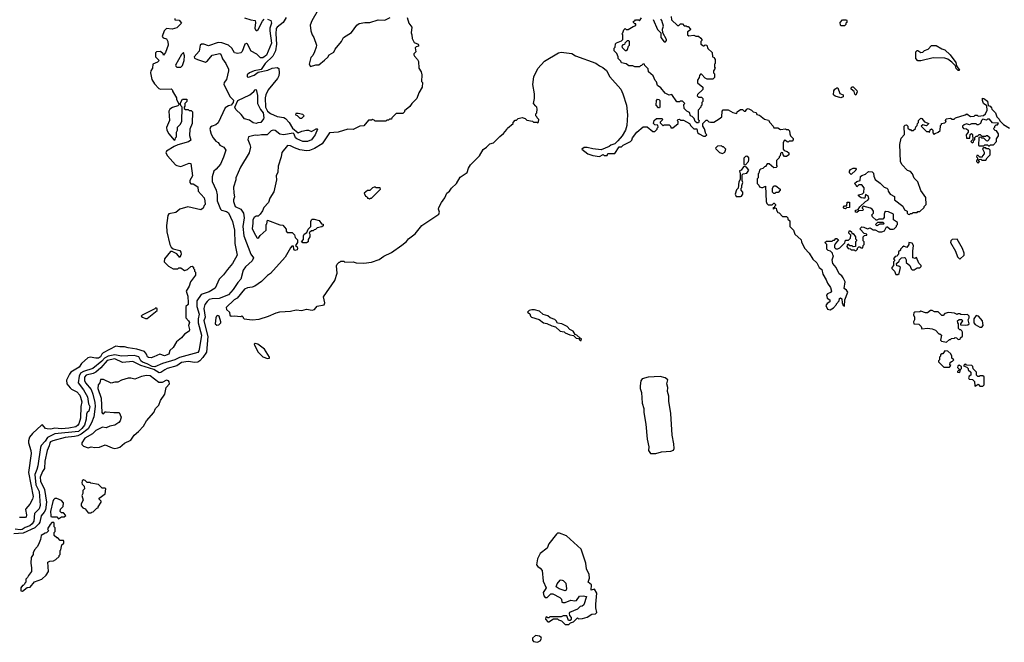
# Model space of a CAD drawing. Extents: x 1861455 to 2058065, y 200073 to 437907.
# Tile 258 of 574: x 1890367 to 1900690, y 341014 to 347543. Entities that reach past the tile are written whole.
import ezdxf

# ---------------------------------------------------------------- set-up
doc = ezdxf.new("R2010")
doc.units = 0

msp = doc.modelspace()

# ---------------------------------------------------------------- linework, layer by layer
at = {"layer": '0CON05XD'}
for points in [[(1893497, 347645), (1893429, 347531), (1893412, 347485), (1893420, 347425), (1893433, 347385), (1893452, 347355), (1893478, 347275), (1893477, 347255), (1893457, 347205), (1893441, 347169), (1893420, 347145), (1893403, 347075), (1893415, 347052), (1893472, 347068), (1893505, 347070), (1893563, 347117), (1893599, 347151), (1893612, 347175), (1893659, 347201), (1893676, 347234), (1893742, 347315), (1893763, 347355), (1893845, 347408), (1893903, 347487), (1893925, 347504), (1893986, 347514), (1894038, 347512), (1894125, 347540), (1894195, 347538), (1894250, 347565)], [(1897198, 347578), (1897202, 347542), (1897262, 347482), (1897278, 347482), (1897295, 347500), (1897315, 347500), (1897335, 347480), (1897355, 347480), (1897365, 347470), (1897375, 347470), (1897400, 347445), (1897398, 347432), (1897370, 347415), (1897370, 347385), (1897382, 347372), (1897435, 347380), (1897455, 347370), (1897485, 347370), (1897508, 347348), (1897520, 347335), (1897520, 347325), (1897510, 347315), (1897510, 347285), (1897535, 347270), (1897545, 347270), (1897555, 347280), (1897570, 347275), (1897582, 347242), (1897628, 347198), (1897630, 347155), (1897648, 347148), (1897650, 347135), (1897660, 347125), (1897660, 347085), (1897650, 347075), (1897650, 347045), (1897660, 347035), (1897640, 347005), (1897640, 346985), (1897650, 346975), (1897650, 346935), (1897635, 346920), (1897575, 346920), (1897555, 346930), (1897515, 346970), (1897505, 346970), (1897493, 346957), (1897492, 346935), (1897473, 346907), (1897475, 346880), (1897530, 346835), (1897528, 346812), (1897475, 346760), (1897470, 346745), (1897485, 346730), (1897515, 346730), (1897530, 346715), (1897530, 346685), (1897520, 346675), (1897520, 346645), (1897510, 346635), (1897510, 346625), (1897480, 346595), (1897480, 346495), (1897490, 346485), (1897485, 346460)], [(1893162, 347565), (1893130, 347515), (1893065, 347466), (1893055, 347452), (1893052, 347395), (1893061, 347285), (1893049, 347215), (1893020, 347160), (1892941, 347085), (1892898, 347022), (1892825, 347006), (1892778, 346985), (1892752, 346965), (1892752, 346945), (1892765, 346940), (1892825, 346961), (1892869, 346991), (1892968, 347012), (1893015, 347034), (1893065, 347043), (1893085, 347030), (1893088, 346985), (1893084, 346955), (1893070, 346925), (1892972, 346808), (1892948, 346755), (1892941, 346725), (1892946, 346625), (1892965, 346584), (1892995, 346559), (1893066, 346526), (1893135, 346516), (1893155, 346506), (1893192, 346465), (1893227, 346407), (1893285, 346358), (1893325, 346374), (1893375, 346385), (1893394, 346384), (1893425, 346371), (1893475, 346397), (1893485, 346400), (1893488, 346395), (1893466, 346335), (1893445, 346306), (1893425, 346284), (1893385, 346264), (1893335, 346265), (1893272, 346292), (1893258, 346305), (1893244, 346344), (1893233, 346353), (1893133, 346337), (1893095, 346342), (1893045, 346381), (1893025, 346386), (1893005, 346376), (1892963, 346337), (1892903, 346337), (1892865, 346327), (1892835, 346332), (1892767, 346313), (1892760, 346285), (1892781, 346235), (1892787, 346205), (1892774, 346145), (1892683, 345995), (1892633, 345885), (1892633, 345865), (1892610, 345785), (1892611, 345725), (1892620, 345685), (1892609, 345655), (1892609, 345635), (1892626, 345585), (1892685, 345556), (1892714, 345515), (1892719, 345465), (1892705, 345375), (1892718, 345275), (1892792, 345085), (1892819, 345045), (1892806, 345015), (1892735, 344950), (1892709, 344915), (1892687, 344823), (1892654, 344786), (1892607, 344715), (1892555, 344656), (1892460, 344620), (1892385, 344616), (1892355, 344607), (1892332, 344588), (1892308, 344555), (1892296, 344515), (1892311, 344425), (1892297, 344385), (1892338, 344222), (1892324, 344055), (1892288, 344002), (1892255, 343964), (1892235, 343952), (1892205, 343947), (1892135, 343959), (1892065, 343948), (1892015, 343912), (1891915, 343885), (1891888, 343872), (1891847, 343843), (1891829, 343841), (1891773, 343873), (1891637, 343915), (1891555, 343957), (1891445, 343949), (1891365, 343985), (1891285, 343969), (1891219, 343891), (1891165, 343845), (1891138, 343832), (1891065, 343814), (1891048, 343795), (1891045, 343759), (1891058, 343735), (1891116, 343665), (1891135, 343615), (1891155, 343530), (1891157, 343485), (1891143, 343377), (1891121, 343315), (1891085, 343252), (1891012, 343195), (1890975, 343178), (1890942, 343172), (1890845, 343163), (1890715, 343127), (1890689, 343115), (1890682, 343105), (1890677, 343073), (1890655, 343025), (1890631, 342915), (1890628, 342835), (1890606, 342805), (1890581, 342745), (1890584, 342704), (1890627, 342615), (1890647, 342485), (1890638, 342402), (1890625, 342377), (1890591, 342339), (1890579, 342275), (1890568, 342255), (1890525, 342216), (1890405, 342158), (1890305, 342152)], [(1891992, 347555), (1891992, 347542), (1892038, 347538), (1892062, 347505), (1892015, 347457), (1891965, 347442), (1891905, 347450), (1891883, 347427), (1891860, 347365), (1891873, 347353), (1891905, 347342), (1891921, 347315), (1891924, 347275), (1891895, 347200), (1891875, 347170), (1891870, 347185), (1891845, 347210), (1891803, 347207), (1891790, 347195), (1891792, 347155), (1891828, 347115), (1891811, 347099), (1891763, 347077), (1891760, 347035), (1891742, 347005), (1891739, 346985), (1891754, 346914), (1891782, 346872), (1891825, 346823), (1891845, 346816), (1891955, 346818), (1891970, 346805), (1891970, 346795), (1892010, 346725), (1892010, 346705), (1892040, 346655), (1892025, 346640), (1891968, 346622), (1891940, 346605), (1891932, 346585), (1891937, 346485), (1891906, 346414), (1891911, 346385), (1891931, 346345), (1891985, 346280), (1891998, 346282), (1892000, 346305), (1892010, 346315), (1892010, 346365), (1892020, 346385), (1892020, 346415), (1892050, 346445), (1892068, 346475), (1892070, 346625), (1892060, 346635), (1892050, 346665), (1892075, 346710), (1892118, 346708), (1892120, 346685), (1892112, 346678), (1892100, 346665), (1892100, 346635), (1892090, 346625), (1892092, 346612), (1892105, 346600), (1892135, 346600), (1892145, 346590), (1892165, 346590), (1892178, 346575), (1892176, 346455), (1892151, 346395), (1892149, 346329), (1892160, 346280), (1892138, 346262), (1892025, 346232), (1891985, 346213), (1891908, 346165), (1891900, 346145), (1891918, 346115), (1892001, 346021), (1892015, 346013), (1892058, 346002), (1892145, 346040), (1892160, 346035), (1892178, 345905), (1892150, 345855), (1892150, 345835), (1892162, 345822), (1892185, 345820), (1892235, 345790), (1892240, 345745), (1892300, 345675), (1892309, 345645), (1892310, 345605), (1892300, 345595), (1892290, 345565), (1892265, 345550), (1892129, 345581), (1892045, 345557), (1892005, 345521), (1891932, 345508), (1891922, 345488), (1891906, 345384), (1891910, 345320), (1891940, 345185), (1891956, 345156), (1891975, 345140), (1892045, 345121), (1892058, 345105), (1892059, 345085), (1892045, 345050), (1892015, 345088), (1891965, 345112), (1891949, 345111), (1891887, 345035), (1891882, 345005), (1891888, 344995), (1891927, 344957), (1891975, 344932), (1892025, 344930), (1892035, 344940), (1892055, 344940), (1892095, 344912), (1892127, 344923), (1892160, 344955), (1892175, 344960), (1892188, 344948), (1892190, 344935), (1892200, 344925), (1892200, 344905), (1892210, 344895), (1892210, 344865), (1892159, 344795), (1892145, 344748), (1892114, 344695), (1892130, 344645), (1892133, 344575), (1892132, 344555), (1892110, 344535), (1892108, 344415), (1892137, 344385), (1892146, 344366), (1892137, 344335), (1892146, 344295), (1892143, 344275), (1892096, 344244), (1892065, 344208), (1892012, 344165), (1891976, 344104), (1891942, 344075), (1891930, 344035), (1891885, 344019), (1891835, 344036), (1891772, 344008), (1891745, 343997), (1891719, 343999), (1891707, 344007), (1891698, 344035), (1891674, 344064), (1891595, 344089), (1891505, 344101), (1891465, 344114), (1891418, 344112), (1891375, 344118), (1891242, 344048), (1891228, 344035), (1891215, 344008), (1891195, 343995), (1891165, 343992), (1891105, 344004), (1891083, 343997), (1891015, 343936), (1890991, 343899), (1890904, 343845), (1890888, 343825), (1890858, 343762), (1890862, 343725), (1890895, 343684), (1890909, 343669), (1890965, 343639), (1890996, 343605), (1891006, 343585), (1891019, 343535), (1891008, 343485), (1891004, 343365), (1890987, 343305), (1890973, 343287), (1890955, 343275), (1890881, 343259), (1890805, 343252), (1890735, 343259), (1890695, 343250), (1890655, 343251), (1890637, 343257), (1890605, 343293), (1890595, 343290), (1890503, 343205), (1890469, 343165), (1890458, 343125), (1890459, 343105), (1890484, 343025), (1890487, 342995), (1890461, 342795), (1890508, 342542), (1890503, 342515), (1890475, 342461), (1890430, 342415), (1890427, 342405), (1890438, 342352), (1890434, 342326), (1890425, 342321), (1890365, 342322)], [(1892965, 347550), (1893001, 347535), (1893008, 347505), (1892991, 347455), (1892989, 347425), (1893007, 347295), (1892955, 347172), (1892915, 347144), (1892892, 347142), (1892855, 347180), (1892794, 347214), (1892755, 347286), (1892745, 347292), (1892727, 347285), (1892700, 347210), (1892685, 347194), (1892655, 347189), (1892620, 347195), (1892592, 347245), (1892557, 347275), (1892485, 347300), (1892448, 347302), (1892345, 347268), (1892296, 347286), (1892274, 347286), (1892260, 347275), (1892248, 347212), (1892198, 347155), (1892201, 347141), (1892230, 347125), (1892315, 347098), (1892335, 347110), (1892385, 347172), (1892465, 347188), (1892475, 347180), (1892494, 347134), (1892530, 347085), (1892557, 347025), (1892558, 347005), (1892534, 346916), (1892511, 346885), (1892506, 346865), (1892575, 346733), (1892608, 346698), (1892606, 346674), (1892585, 346646), (1892555, 346641), (1892521, 346619), (1892447, 346463), (1892425, 346442), (1892385, 346426), (1892368, 346415), (1892361, 346395), (1892374, 346344), (1892394, 346305), (1892425, 346268), (1892448, 346255), (1892467, 346227), (1892508, 346205), (1892528, 346175), (1892505, 346100), (1892471, 346029), (1892426, 345974), (1892402, 345955), (1892384, 345895), (1892386, 345846), (1892426, 345755), (1892437, 345705), (1892439, 345645), (1892472, 345555), (1892484, 345545), (1892535, 345530), (1892557, 345517), (1892600, 345425), (1892621, 345335), (1892623, 345195), (1892646, 345075), (1892600, 344985), (1892547, 344925), (1892504, 344866), (1892457, 344823)], [(1894430, 347565), (1894448, 347508), (1894478, 347465), (1894472, 347405), (1894480, 347385), (1894482, 347345), (1894504, 347304), (1894546, 347286), (1894550, 347275), (1894550, 347265), (1894523, 347257), (1894513, 347247), (1894520, 347205), (1894500, 347185), (1894500, 347175), (1894505, 347160), (1894538, 347125), (1894548, 347105), (1894552, 347035), (1894577, 346997), (1894582, 346965), (1894580, 346895), (1894590, 346885), (1894588, 346835), (1894553, 346777), (1894532, 346715), (1894477, 346663), (1894456, 346634), (1894402, 346588), (1894400, 346575), (1894385, 346560), (1894315, 346560), (1894270, 346515), (1894265, 346500), (1894245, 346500), (1894235, 346490), (1894215, 346490), (1894205, 346480), (1894095, 346480), (1894085, 346490), (1894072, 346492), (1894065, 346500), (1894055, 346490), (1894025, 346490), (1893975, 346430), (1893935, 346428), (1893865, 346393), (1893806, 346394), (1893705, 346363), (1893615, 346358), (1893538, 346242), (1893459, 346191), (1893405, 346170), (1893375, 346168), (1893305, 346179), (1893248, 346198), (1893205, 346221), (1893175, 346223), (1893115, 346150), (1893110, 346105), (1893077, 346007), (1893073, 345945), (1893056, 345904), (1893060, 345865), (1893031, 345739), (1892989, 345671), (1892974, 345626), (1892928, 345575), (1892912, 345538), (1892890, 345505), (1892867, 345483), (1892848, 345482), (1892825, 345467), (1892811, 345445), (1892813, 345407), (1892803, 345355), (1892825, 345309), (1892855, 345258), (1892865, 345253), (1892875, 345258), (1892890, 345280), (1892950, 345335), (1892950, 345395), (1892957, 345403), (1892965, 345440), (1893093, 345393), (1893127, 345387), (1893160, 345345), (1893160, 345325), (1893172, 345312), (1893225, 345310), (1893247, 345287), (1893255, 345260), (1893280, 345235), (1893280, 345205), (1893260, 345175), (1893275, 345160), (1893280, 345145), (1893275, 345130), (1893253, 345123), (1893240, 345135), (1893238, 345168), (1893222, 345168), (1893205, 345150), (1893149, 345051), (1892998, 344882), (1892965, 344862), (1892901, 344799), (1892832, 344748), (1892805, 344738), (1892755, 344731), (1892725, 344718), (1892647, 344623), (1892615, 344604), (1892533, 344525), (1892534, 344504), (1892568, 344475), (1892570, 344445), (1892583, 344433), (1892615, 344438), (1892685, 344432), (1892695, 344438), (1892710, 344425), (1892710, 344415), (1892720, 344405), (1892805, 344397)], [(1892725, 347564), (1892792, 347542), (1892836, 347535), (1892841, 347515), (1892834, 347454), (1892838, 347438), (1892845, 347431), (1892855, 347430), (1892869, 347441), (1892913, 347527), (1892932, 347548)], [(1897485, 346460), (1897465, 346460), (1897450, 346475), (1897438, 346508), (1897418, 346528), (1897400, 346535), (1897388, 346568), (1897360, 346585), (1897335, 346610), (1897330, 346655), (1897340, 346665), (1897328, 346678), (1897315, 346690), (1897295, 346690), (1897285, 346680), (1897255, 346680), (1897205, 346760), (1897175, 346752), (1897135, 346772), (1897089, 346829), (1897054, 346854), (1897042, 346892), (1897030, 346905), (1897010, 346955), (1896960, 346995), (1896957, 347027), (1896922, 347062), (1896918, 347078), (1896902, 347078), (1896888, 347062), (1896875, 347060), (1896865, 347050), (1896815, 347050), (1896795, 347058), (1896755, 347060), (1896725, 347080), (1896675, 347090), (1896668, 347108), (1896640, 347135), (1896640, 347155), (1896628, 347188), (1896600, 347215), (1896600, 347245), (1896610, 347255), (1896612, 347288), (1896625, 347300), (1896678, 347322), (1896690, 347335), (1896690, 347385), (1896680, 347395), (1896690, 347405), (1896702, 347438), (1896715, 347450), (1896725, 347440), (1896745, 347440), (1896798, 347472), (1896828, 347482), (1896828, 347498), (1896815, 347500), (1896802, 347512), (1896802, 347528), (1896815, 347530), (1896825, 347540), (1896855, 347540), (1896865, 347530), (1896887, 347563)], [(1897008, 347545), (1897055, 347440), (1897090, 347405), (1897090, 347355), (1897125, 347310), (1897138, 347312), (1897150, 347325), (1897150, 347335), (1897110, 347405), (1897108, 347445), (1897118, 347475), (1897100, 347535), (1897088, 347548)], [(1898977, 347477), (1898971, 347485), (1898970, 347515), (1898995, 347540), (1899035, 347540), (1899040, 347535), (1899040, 347515), (1899030, 347505), (1899028, 347492), (1899015, 347480), (1898977, 347477)], [(1896725, 347220), (1896738, 347232), (1896750, 347265), (1896760, 347275), (1896760, 347315), (1896755, 347320), (1896735, 347320), (1896712, 347298), (1896708, 347282), (1896692, 347278), (1896680, 347265), (1896682, 347252), (1896715, 347220), (1896725, 347220)], [(1900215, 347010), (1900205, 347010), (1900185, 347032), (1900178, 347058), (1900139, 347099), (1900098, 347128), (1900065, 347141), (1899945, 347143), (1899815, 347111), (1899785, 347110), (1899763, 347135), (1899763, 347207), (1899775, 347220), (1899785, 347220), (1899815, 347200), (1899835, 347202), (1899855, 347220), (1899890, 347235), (1899928, 347272), (1899975, 347272), (1900036, 347236), (1900065, 347227), (1900123, 347175), (1900182, 347095), (1900188, 347058), (1900220, 347015), (1900215, 347010)], [(1892055, 347044), (1892075, 347062), (1892093, 347115), (1892096, 347165), (1892085, 347200), (1892065, 347177), (1892002, 347065), (1892003, 347055), (1892015, 347046), (1892055, 347044)], [(1892805, 344397), (1892879, 344401), (1892975, 344433), (1893055, 344469), (1893095, 344478), (1893205, 344486), (1893265, 344499), (1893325, 344494), (1893375, 344506), (1893435, 344498), (1893457, 344505), (1893485, 344538), (1893558, 344552), (1893568, 344575), (1893554, 344636), (1893672, 344808), (1893697, 344885), (1893688, 344962), (1893695, 344980), (1893715, 345000), (1893725, 345000), (1893735, 345010), (1893765, 345010), (1893775, 345000), (1893863, 345003), (1893895, 344994), (1893975, 344990), (1894055, 345001), (1894135, 345027), (1894186, 345064), (1894265, 345102), (1894372, 345178), (1894422, 345218), (1894444, 345246), (1894515, 345296), (1894585, 345383), (1894762, 345505), (1894770, 345525), (1894757, 345557), (1894760, 345575), (1894788, 345625), (1894826, 345674), (1894847, 345725), (1894873, 345745), (1894894, 345776), (1894947, 345825), (1894985, 345890), (1895059, 345941), (1895074, 345985), (1895095, 346020), (1895188, 346115), (1895225, 346182), (1895262, 346205), (1895295, 346242), (1895335, 346250), (1895401, 346319), (1895439, 346351), (1895475, 346390), (1895480, 346405), (1895540, 346455), (1895540, 346465), (1895562, 346488), (1895575, 346490), (1895593, 346507), (1895635, 346518), (1895667, 346507), (1895685, 346490), (1895745, 346480), (1895755, 346470), (1895785, 346470), (1895798, 346462), (1895808, 346472), (1895810, 346495), (1895792, 346512), (1895790, 346525), (1895780, 346535), (1895780, 346555), (1895790, 346565), (1895792, 346605), (1895788, 346625), (1895777, 346637), (1895753, 346665), (1895764, 346715), (1895764, 346765), (1895746, 346865), (1895759, 346945), (1895799, 347031), (1895871, 347109), (1896015, 347196), (1896045, 347202), (1896155, 347190), (1896195, 347163), (1896407, 347087), (1896445, 347059), (1896482, 347042), (1896519, 347009), (1896556, 346945), (1896669, 346815), (1896691, 346765), (1896728, 346648), (1896739, 346545), (1896733, 346435), (1896717, 346385), (1896682, 346325), (1896639, 346271), (1896605, 346240), (1896565, 346228), (1896547, 346213), (1896465, 346178), (1896375, 346187), (1896315, 346203), (1896285, 346202), (1896260, 346185), (1896322, 346135), (1896375, 346118), (1896445, 346108), (1896485, 346130), (1896495, 346120), (1896525, 346120), (1896535, 346140), (1896605, 346140), (1896652, 346208), (1896675, 346210), (1896693, 346227), (1896770, 346265), (1896785, 346280), (1896792, 346305), (1896838, 346365), (1896905, 346420), (1896945, 346420), (1897005, 346372), (1897025, 346372), (1897050, 346395), (1897050, 346405), (1897060, 346415), (1897058, 346438), (1897025, 346440), (1897012, 346455), (1897018, 346485), (1897045, 346508), (1897098, 346508), (1897110, 346495), (1897082, 346468), (1897082, 346462), (1897115, 346430), (1897125, 346440), (1897175, 346440), (1897190, 346425), (1897195, 346410), (1897215, 346410), (1897270, 346455), (1897270, 346475), (1897260, 346485), (1897272, 346498), (1897285, 346500), (1897295, 346490), (1897325, 346490), (1897390, 346455), (1897405, 346430), (1897435, 346400), (1897468, 346398), (1897475, 346360), (1897490, 346345), (1897535, 346320), (1897555, 346320), (1897570, 346335), (1897560, 346345), (1897547, 346397), (1897530, 346425), (1897530, 346455), (1897542, 346468), (1897565, 346490), (1897575, 346490), (1897593, 346473), (1897608, 346468), (1897645, 346470), (1897700, 346505), (1897728, 346525), (1897732, 346585), (1897743, 346597), (1897795, 346596), (1897845, 346568), (1897885, 346560), (1897890, 346575), (1897925, 346600), (1897945, 346600), (1897963, 346583), (1897975, 346582), (1897990, 346605), (1898005, 346610), (1898040, 346595), (1898058, 346578), (1898088, 346568), (1898095, 346550), (1898125, 346542), (1898175, 346500), (1898218, 346488), (1898230, 346465), (1898268, 346428), (1898275, 346410), (1898315, 346410), (1898345, 346390), (1898395, 346398), (1898405, 346390), (1898425, 346390), (1898438, 346378), (1898440, 346345), (1898450, 346325), (1898478, 346298), (1898478, 346282), (1898465, 346270), (1898435, 346270), (1898425, 346260), (1898412, 346262), (1898397, 346277), (1898385, 346278), (1898370, 346255), (1898370, 346185), (1898382, 346172), (1898415, 346160), (1898430, 346145), (1898430, 346125), (1898405, 346110), (1898385, 346110), (1898370, 346125), (1898368, 346148), (1898355, 346150), (1898342, 346138), (1898340, 346115), (1898330, 346105), (1898330, 346095), (1898300, 346065), (1898300, 346015), (1898310, 346005), (1898298, 345992), (1898275, 345990), (1898225, 346030), (1898205, 346030), (1898188, 346002), (1898175, 346000), (1898157, 345983), (1898134, 345976), (1898122, 345965), (1898117, 345933), (1898110, 345925), (1898110, 345885), (1898100, 345875), (1898100, 345825), (1898118, 345808), (1898125, 345790), (1898143, 345783), (1898157, 345783), (1898188, 345798), (1898192, 345635), (1898200, 345615), (1898215, 345600), (1898255, 345600), (1898272, 345618), (1898278, 345618), (1898290, 345605), (1898290, 345595), (1898280, 345585), (1898280, 345570), (1898265, 345570), (1898262, 345562), (1898275, 345560), (1898280, 345570), (1898298, 345568), (1898300, 345545), (1898315, 345520), (1898328, 345518), (1898365, 345480), (1898405, 345480), (1898420, 345465), (1898422, 345452), (1898440, 345435), (1898440, 345375), (1898480, 345335), (1898494, 345294), (1898560, 345235), (1898562, 345215), (1898596, 345146), (1898644, 345094), (1898683, 345033), (1898724, 344994), (1898748, 344945), (1898778, 344925), (1898787, 344875), (1898823, 344815), (1898835, 344780), (1898868, 344735), (1898878, 344695), (1898867, 344683), (1898835, 344668), (1898827, 344653), (1898834, 344624), (1898860, 344605), (1898860, 344585), (1898832, 344568), (1898819, 344545), (1898835, 344508), (1898865, 344500), (1898899, 344521), (1898930, 344555), (1898930, 344565), (1898960, 344595), (1898962, 344618), (1898973, 344627), (1898988, 344615), (1898990, 344575), (1899000, 344545), (1899015, 344540), (1899018, 344605), (1899048, 344685), (1899036, 344706), (1899010, 344725), (1899020, 344795), (1899002, 344835), (1898988, 344858), (1898959, 344879), (1898926, 344946), (1898893, 344985), (1898887, 345023), (1898900, 345065), (1898893, 345073), (1898890, 345095), (1898867, 345117), (1898843, 345123), (1898830, 345135), (1898830, 345185), (1898810, 345205), (1898825, 345220), (1898885, 345220), (1898895, 345230), (1898908, 345232), (1898922, 345248), (1898935, 345250), (1898950, 345235), (1898918, 345192), (1898910, 345175), (1898910, 345155), (1898925, 345140), (1898945, 345140), (1898965, 345150), (1899018, 345202), (1899025, 345230), (1899055, 345230), (1899078, 345252), (1899080, 345285), (1899060, 345305), (1899062, 345328), (1899075, 345330), (1899088, 345318), (1899092, 345302), (1899105, 345300), (1899130, 345265), (1899130, 345245), (1899140, 345235), (1899140, 345225), (1899130, 345215), (1899130, 345165), (1899105, 345160), (1899095, 345170), (1899072, 345172), (1899055, 345190), (1899042, 345178), (1899040, 345165), (1899053, 345143), (1899075, 345140), (1899085, 345130), (1899115, 345130), (1899125, 345120), (1899138, 345122), (1899150, 345135), (1899152, 345148), (1899165, 345160), (1899175, 345160), (1899185, 345150), (1899208, 345152), (1899210, 345175), (1899220, 345185), (1899220, 345215), (1899210, 345225), (1899210, 345265), (1899225, 345280), (1899248, 345282), (1899250, 345295), (1899222, 345302), (1899180, 345345), (1899182, 345358), (1899195, 345370), (1899217, 345367), (1899255, 345350), (1899285, 345360), (1899315, 345340), (1899335, 345340), (1899375, 345318), (1899405, 345317), (1899435, 345328), (1899455, 345370), (1899465, 345370), (1899495, 345348), (1899525, 345348), (1899535, 345350), (1899560, 345375), (1899560, 345385), (1899570, 345395), (1899570, 345415), (1899530, 345445), (1899530, 345505), (1899475, 345528), (1899448, 345532), (1899435, 345520), (1899430, 345505), (1899432, 345468), (1899415, 345450), (1899375, 345450), (1899355, 345440), (1899345, 345440), (1899308, 345475), (1899302, 345495), (1899320, 345515), (1899320, 345535), (1899306, 345556), (1899287, 345567), (1899212, 345588), (1899200, 345575), (1899200, 345565), (1899210, 345555), (1899208, 345542), (1899165, 345540), (1899145, 345520), (1899130, 345525), (1899130, 345545), (1899158, 345552), (1899175, 345580), (1899234, 345636), (1899259, 345651), (1899268, 345665), (1899265, 345690), (1899235, 345710), (1899227, 345673), (1899215, 345670), (1899190, 345675), (1899160, 345695), (1899162, 345708), (1899202, 345718), (1899218, 345732), (1899219, 345779), (1899195, 345810), (1899165, 345810), (1899145, 345790), (1899138, 345808), (1899120, 345825), (1899143, 345847), (1899180, 345855), (1899183, 345897), (1899195, 345910), (1899235, 345922), (1899265, 345950), (1899305, 345948), (1899318, 345935), (1899321, 345901), (1899337, 345867), (1899389, 345829), (1899413, 345803)], [(1892845, 346455), (1892815, 346462), (1892775, 346491), (1892724, 346504), (1892690, 346550), (1892632, 346602), (1892624, 346624), (1892654, 346696), (1892780, 346755), (1892821, 346789), (1892835, 346808), (1892845, 346810), (1892859, 346749), (1892861, 346665), (1892892, 346602), (1892919, 346565), (1892926, 346515), (1892925, 346503), (1892897, 346465), (1892865, 346463), (1892845, 346455)], [(1898975, 346722), (1898915, 346740), (1898900, 346755), (1898903, 346797), (1898914, 346816), (1898935, 346830), (1898945, 346830), (1898965, 346768), (1899000, 346755), (1899000, 346735), (1898975, 346722)], [(1899135, 346750), (1899123, 346763), (1899115, 346790), (1899083, 346813), (1899083, 346827), (1899095, 346840), (1899105, 346840), (1899145, 346800), (1899148, 346785), (1899135, 346750)], [(1897075, 346620), (1897065, 346620), (1897040, 346645), (1897042, 346695), (1897055, 346708), (1897067, 346707), (1897080, 346695), (1897080, 346625), (1897075, 346620)], [(1899413, 345803), (1899430, 345785), (1899457, 345777), (1899470, 345765), (1899472, 345745), (1899495, 345712), (1899538, 345688), (1899540, 345655), (1899626, 345586), (1899645, 345550), (1899670, 345535), (1899670, 345515), (1899682, 345502), (1899695, 345500), (1899705, 345510), (1899725, 345510), (1899735, 345520), (1899775, 345520), (1899785, 345530), (1899805, 345530), (1899850, 345575), (1899850, 345585), (1899870, 345605), (1899867, 345677), (1899815, 345750), (1899782, 345842), (1899745, 345880), (1899728, 345928), (1899705, 345950), (1899675, 345960), (1899614, 346024), (1899600, 346055), (1899593, 346233), (1899608, 346302), (1899642, 346338), (1899640, 346425), (1899652, 346438), (1899665, 346440), (1899678, 346428), (1899680, 346405), (1899695, 346390), (1899705, 346390), (1899715, 346380), (1899735, 346380), (1899758, 346402), (1899762, 346418), (1899778, 346432), (1899780, 346455), (1899790, 346465), (1899790, 346485), (1899815, 346510), (1899825, 346508), (1899852, 346472), (1899900, 346455), (1899875, 346430), (1899835, 346440), (1899820, 346425), (1899875, 346370), (1899895, 346370), (1899905, 346360), (1899912, 346388), (1899928, 346398), (1899940, 346385), (1899940, 346355), (1899955, 346340), (1899965, 346350), (1899998, 346362), (1900018, 346382), (1900020, 346435), (1900030, 346445), (1900030, 346455), (1900068, 346462), (1900080, 346475), (1900072, 346485), (1900082, 346505), (1900125, 346510), (1900145, 346500), (1900165, 346500), (1900180, 346515), (1900278, 346545), (1900296, 346556), (1900335, 346528), (1900375, 346530), (1900385, 346540), (1900405, 346540), (1900415, 346530), (1900472, 346538), (1900493, 346557), (1900512, 346595), (1900508, 346638), (1900472, 346665), (1900460, 346695), (1900460, 346720), (1900475, 346718), (1900515, 346690), (1900522, 346642), (1900540, 346635), (1900555, 346620), (1900560, 346605), (1900596, 346566), (1900610, 346525), (1900635, 346500), (1900642, 346482), (1900680, 346445), (1900746, 346406)], [(1893325, 346510), (1893350, 346535), (1893335, 346550), (1893285, 346560), (1893262, 346558), (1893260, 346545), (1893278, 346538), (1893305, 346510), (1893325, 346510)], [(1900535, 346220), (1900545, 346230), (1900578, 346232), (1900608, 346265), (1900608, 346295), (1900630, 346325), (1900630, 346345), (1900608, 346378), (1900595, 346380), (1900582, 346392), (1900580, 346405), (1900590, 346415), (1900592, 346428), (1900605, 346440), (1900618, 346442), (1900628, 346458), (1900565, 346460), (1900535, 346500), (1900515, 346500), (1900505, 346490), (1900465, 346500), (1900450, 346485), (1900440, 346455), (1900415, 346440), (1900405, 346440), (1900395, 346450), (1900345, 346450), (1900325, 346442), (1900295, 346450), (1900268, 346442), (1900252, 346428), (1900250, 346415), (1900262, 346402), (1900295, 346400), (1900310, 346385), (1900310, 346365), (1900290, 346335), (1900292, 346302), (1900328, 346302), (1900332, 346338), (1900345, 346350), (1900358, 346338), (1900360, 346285), (1900340, 346265), (1900352, 346252), (1900368, 346262), (1900370, 346275), (1900380, 346285), (1900382, 346308), (1900395, 346320), (1900408, 346322), (1900425, 346340), (1900438, 346338), (1900455, 346320), (1900495, 346320), (1900505, 346330), (1900515, 346330), (1900540, 346305), (1900530, 346295), (1900528, 346282), (1900515, 346270), (1900502, 346272), (1900475, 346300), (1900455, 346300), (1900445, 346310), (1900422, 346308), (1900420, 346225), (1900425, 346220), (1900475, 346220), (1900485, 346230), (1900515, 346230), (1900525, 346220), (1900535, 346220)], [(1897735, 346140), (1897760, 346155), (1897770, 346185), (1897745, 346210), (1897735, 346210), (1897725, 346220), (1897682, 346218), (1897663, 346197), (1897665, 346190), (1897705, 346150), (1897735, 346140)], [(1900415, 346040), (1900430, 346055), (1900420, 346065), (1900422, 346078), (1900445, 346080), (1900455, 346070), (1900495, 346070), (1900510, 346095), (1900540, 346125), (1900540, 346175), (1900528, 346188), (1900505, 346190), (1900495, 346200), (1900475, 346200), (1900462, 346188), (1900480, 346155), (1900480, 346135), (1900460, 346115), (1900458, 346102), (1900435, 346100), (1900415, 346120), (1900402, 346118), (1900400, 346105), (1900410, 346095), (1900410, 346075), (1900400, 346065), (1900400, 346055), (1900415, 346040)], [(1897975, 346020), (1898008, 346055), (1898012, 346075), (1898010, 346095), (1897992, 346112), (1897975, 346110), (1897958, 346092), (1897960, 346025), (1897975, 346020)], [(1897925, 345688), (1897935, 345692), (1897948, 345715), (1897948, 345735), (1897930, 345755), (1897930, 345775), (1897937, 345783), (1897937, 345805), (1897948, 345835), (1897940, 345855), (1897940, 345915), (1897953, 345927), (1897990, 345935), (1898012, 345965), (1897986, 345996), (1897965, 346002), (1897955, 346000), (1897930, 345965), (1897913, 345957), (1897922, 345925), (1897922, 345868), (1897908, 345842), (1897900, 345775), (1897883, 345757), (1897870, 345715), (1897878, 345688), (1897925, 345688)], [(1899085, 345920), (1899068, 345938), (1899068, 345955), (1899077, 345973), (1899105, 345986), (1899130, 345985), (1899138, 345975), (1899132, 345965), (1899085, 345920)], [(1894035, 345660), (1894045, 345670), (1894055, 345670), (1894150, 345765), (1894145, 345780), (1894105, 345780), (1894097, 345787), (1894083, 345787), (1894065, 345780), (1894038, 345752), (1894015, 345750), (1893980, 345725), (1893992, 345692), (1894008, 345688), (1894012, 345672), (1894025, 345670), (1894035, 345660)], [(1898285, 345720), (1898275, 345720), (1898260, 345735), (1898260, 345775), (1898275, 345800), (1898295, 345800), (1898340, 345765), (1898340, 345755), (1898318, 345732), (1898295, 345730), (1898285, 345720)], [(1899025, 345560), (1899012, 345562), (1899000, 345575), (1899015, 345590), (1899038, 345592), (1899042, 345628), (1899068, 345628), (1899068, 345572), (1899035, 345570), (1899025, 345560)], [(1893375, 345202), (1893335, 345202), (1893320, 345215), (1893342, 345238), (1893342, 345275), (1893350, 345295), (1893378, 345312), (1893390, 345345), (1893420, 345375), (1893418, 345425), (1893428, 345445), (1893435, 345452), (1893455, 345452), (1893507, 345437), (1893532, 345402), (1893548, 345398), (1893548, 345382), (1893535, 345370), (1893485, 345360), (1893468, 345342), (1893455, 345340), (1893445, 345330), (1893425, 345330), (1893402, 345308), (1893410, 345295), (1893408, 345265), (1893393, 345237), (1893390, 345215), (1893375, 345202)], [(1899355, 345380), (1899340, 345395), (1899365, 345420), (1899415, 345420), (1899430, 345405), (1899425, 345400), (1899385, 345400), (1899355, 345380)], [(1899575, 344870), (1899587, 344883), (1899600, 344945), (1899585, 344960), (1899562, 344962), (1899560, 344985), (1899588, 345012), (1899590, 345025), (1899613, 345047), (1899645, 345050), (1899650, 345045), (1899660, 345025), (1899660, 344995), (1899700, 344965), (1899712, 344932), (1899725, 344920), (1899745, 344920), (1899775, 344940), (1899805, 344940), (1899820, 344955), (1899820, 344965), (1899795, 344990), (1899768, 345048), (1899755, 345040), (1899730, 345045), (1899730, 345115), (1899738, 345175), (1899725, 345198), (1899690, 345205), (1899688, 345185), (1899667, 345153), (1899635, 345168), (1899621, 345159), (1899600, 345135), (1899600, 345125), (1899582, 345108), (1899580, 345085), (1899570, 345075), (1899568, 345062), (1899545, 345060), (1899530, 345035), (1899540, 345025), (1899540, 345015), (1899530, 345005), (1899530, 344965), (1899510, 344945), (1899510, 344935), (1899540, 344905), (1899552, 344872), (1899575, 344870)], [(1900225, 345030), (1900270, 345075), (1900270, 345095), (1900252, 345145), (1900195, 345240), (1900143, 345237), (1900128, 345225), (1900127, 345205), (1900177, 345115), (1900200, 345055), (1900225, 345030)], [(1892457, 344823), (1892415, 344729), (1892355, 344690), (1892270, 344660), (1892226, 344594), (1892225, 344535), (1892250, 344455), (1892237, 344405), (1892239, 344365), (1892273, 344233), (1892254, 344105), (1892245, 344069), (1892235, 344053), (1892041, 343999), (1891995, 343976), (1891865, 343939), (1891785, 343904), (1891755, 343905), (1891705, 343934), (1891655, 343950), (1891638, 343965), (1891617, 344007), (1891567, 344023), (1891435, 344016), (1891365, 344030), (1891295, 344013), (1891256, 343994), (1891227, 343963), (1891135, 343886), (1891036, 343854), (1891005, 343835), (1890990, 343805), (1890981, 343735), (1891035, 343663), (1891078, 343588), (1891090, 343515), (1891101, 343485), (1891093, 343437), (1891075, 343424), (1891066, 343405), (1891065, 343355), (1891045, 343291), (1891017, 343255), (1890983, 343225), (1890735, 343201), (1890660, 343160), (1890636, 343124), (1890594, 343076), (1890584, 343056), (1890557, 342865), (1890548, 342825), (1890526, 342775), (1890536, 342665), (1890570, 342595), (1890582, 342448), (1890571, 342415), (1890522, 342365), (1890517, 342285), (1890499, 342255), (1890475, 342234), (1890425, 342217), (1890394, 342196), (1890372, 342192), (1890321, 342201)], [(1891685, 344410), (1891705, 344411), (1891808, 344492), (1891810, 344515), (1891795, 344520), (1891785, 344510), (1891650, 344445), (1891642, 344435), (1891655, 344423), (1891685, 344410)], [(1896255, 344180), (1896256, 344196), (1896242, 344202), (1896210, 344235), (1896192, 344242), (1896170, 344275), (1896134, 344294), (1896106, 344326), (1896052, 344352), (1896005, 344360), (1895992, 344385), (1895978, 344398), (1895930, 344415), (1895905, 344438), (1895855, 344450), (1895816, 344486), (1895765, 344501), (1895735, 344500), (1895710, 344495), (1895690, 344475), (1895715, 344460), (1895722, 344435), (1895734, 344424), (1895815, 344400), (1895860, 344365), (1895895, 344358), (1895945, 344333), (1895985, 344322), (1896035, 344278), (1896075, 344268), (1896085, 344258), (1896135, 344238), (1896172, 344232), (1896200, 344205), (1896225, 344200), (1896245, 344180), (1896255, 344180)], [(1900085, 344160), (1900115, 344190), (1900125, 344190), (1900135, 344200), (1900167, 344203), (1900175, 344210), (1900188, 344208), (1900205, 344190), (1900228, 344192), (1900232, 344208), (1900250, 344225), (1900250, 344265), (1900245, 344280), (1900235, 344290), (1900222, 344292), (1900210, 344305), (1900210, 344355), (1900203, 344363), (1900200, 344385), (1900215, 344400), (1900245, 344400), (1900250, 344385), (1900230, 344355), (1900232, 344342), (1900285, 344338), (1900307, 344343), (1900320, 344355), (1900310, 344395), (1900320, 344415), (1900320, 344435), (1900305, 344450), (1900268, 344448), (1900233, 344453), (1900225, 344460), (1900205, 344460), (1900195, 344450), (1900167, 344467), (1900105, 344473), (1900068, 344462), (1900048, 344442), (1900035, 344440), (1899995, 344480), (1899958, 344478), (1899935, 344492), (1899915, 344492), (1899885, 344470), (1899865, 344470), (1899815, 344487), (1899805, 344480), (1899753, 344477), (1899742, 344468), (1899738, 344448), (1899750, 344425), (1899750, 344395), (1899738, 344375), (1899742, 344352), (1899795, 344350), (1899820, 344325), (1899825, 344300), (1899883, 344307), (1899932, 344302), (1899967, 344287), (1900005, 344250), (1900015, 344250), (1900030, 344235), (1900022, 344182), (1900033, 344173), (1900085, 344160)], [(1892435, 344340), (1892455, 344343), (1892476, 344364), (1892477, 344375), (1892460, 344435), (1892445, 344440), (1892432, 344435), (1892423, 344415), (1892417, 344355), (1892435, 344340)], [(1900455, 344320), (1900468, 344335), (1900460, 344385), (1900420, 344435), (1900395, 344440), (1900370, 344405), (1900370, 344365), (1900385, 344348), (1900435, 344320), (1900455, 344320)], [(1892965, 343991), (1892985, 343992), (1892987, 344005), (1892935, 344087), (1892865, 344139), (1892835, 344147), (1892825, 344140), (1892865, 344061), (1892915, 344006), (1892965, 343991)], [(1900115, 343900), (1900130, 343915), (1900120, 343925), (1900122, 343948), (1900135, 343960), (1900148, 343962), (1900160, 343975), (1900140, 343995), (1900140, 344015), (1900129, 344039), (1900097, 344067), (1900068, 344072), (1900045, 344040), (1900035, 344040), (1900022, 344028), (1900020, 344015), (1900010, 344005), (1900010, 343975), (1900000, 343965), (1900000, 343955), (1900055, 343900), (1900115, 343900)], [(1900225, 343842), (1900230, 343875), (1900240, 343885), (1900240, 343905), (1900215, 343920), (1900202, 343908), (1900200, 343895), (1900220, 343875), (1900200, 343855), (1900200, 343845), (1900225, 343842)], [(1900465, 343700), (1900480, 343715), (1900478, 343798), (1900465, 343810), (1900435, 343810), (1900425, 343800), (1900412, 343802), (1900400, 343815), (1900398, 343848), (1900362, 343882), (1900360, 343905), (1900348, 343918), (1900295, 343920), (1900285, 343930), (1900272, 343928), (1900262, 343912), (1900298, 343898), (1900310, 343885), (1900312, 343872), (1900340, 343845), (1900340, 343815), (1900320, 343805), (1900313, 343787), (1900322, 343772), (1900355, 343770), (1900378, 343748), (1900380, 343705), (1900385, 343700), (1900415, 343720), (1900435, 343700), (1900465, 343700)], [(1891365, 343048), (1891395, 343052), (1891418, 343062), (1891465, 343102), (1891532, 343135), (1891567, 343185), (1891613, 343225), (1891665, 343282), (1891695, 343338), (1891772, 343425), (1891792, 343465), (1891825, 343500), (1891842, 343548), (1891888, 343615), (1891902, 343685), (1891938, 343725), (1891933, 343745), (1891926, 343756), (1891905, 343764), (1891862, 343738), (1891825, 343738), (1891735, 343810), (1891695, 343811), (1891645, 343803), (1891575, 343772), (1891534, 343784), (1891505, 343783), (1891435, 343762), (1891397, 343743), (1891365, 343742), (1891325, 343730), (1891245, 343770), (1891215, 343770), (1891208, 343735), (1891190, 343715), (1891186, 343675), (1891221, 343575), (1891228, 343425), (1891235, 343412), (1891245, 343410), (1891265, 343430), (1891275, 343432), (1891355, 343423), (1891410, 343425), (1891430, 343375), (1891419, 343335), (1891405, 343318), (1891365, 343290), (1891311, 343279), (1891275, 343263), (1891235, 343270), (1891165, 343234), (1891129, 343201), (1891049, 343155), (1891018, 343105), (1891018, 343088), (1891035, 343070), (1891085, 343052), (1891117, 343063), (1891155, 343058), (1891205, 343060), (1891265, 343083), (1891335, 343053), (1891365, 343048)], [(1897035, 342994), (1897095, 343010), (1897195, 343017), (1897222, 343028), (1897228, 343045), (1897226, 343094), (1897207, 343185), (1897193, 343415), (1897173, 343543), (1897172, 343595), (1897160, 343645), (1897164, 343685), (1897152, 343725), (1897163, 343765), (1897135, 343787), (1897083, 343803), (1896955, 343794), (1896895, 343776), (1896878, 343755), (1896873, 343705), (1896874, 343675), (1896886, 343635), (1896892, 343522), (1896910, 343465), (1896910, 343425), (1896930, 343300), (1896944, 343144), (1896964, 343065), (1896961, 343025), (1896982, 342995), (1897035, 342994)], [(1891115, 342370), (1891125, 342380), (1891138, 342382), (1891175, 342420), (1891190, 342425), (1891190, 342435), (1891220, 342485), (1891220, 342495), (1891200, 342515), (1891200, 342525), (1891265, 342570), (1891270, 342625), (1891265, 342630), (1891232, 342632), (1891195, 342668), (1891113, 342683), (1891105, 342690), (1891075, 342690), (1891055, 342710), (1891035, 342718), (1891022, 342708), (1891018, 342688), (1891023, 342673), (1891042, 342652), (1891048, 342625), (1891030, 342605), (1891030, 342575), (1891020, 342555), (1891032, 342505), (1891010, 342465), (1891010, 342445), (1891030, 342425), (1891053, 342413), (1891085, 342370), (1891115, 342370)], [(1890775, 342310), (1890805, 342330), (1890835, 342330), (1890850, 342345), (1890825, 342370), (1890805, 342370), (1890790, 342385), (1890795, 342410), (1890822, 342438), (1890828, 342475), (1890805, 342500), (1890755, 342522), (1890737, 342523), (1890721, 342509), (1890715, 342490), (1890691, 342385), (1890692, 342342), (1890695, 342332), (1890705, 342328), (1890755, 342330), (1890775, 342310)], [(1890395, 341550), (1890445, 341590), (1890478, 341592), (1890522, 341648), (1890600, 341675), (1890645, 341718), (1890668, 341755), (1890662, 341855), (1890684, 341866), (1890722, 341868), (1890747, 341883), (1890780, 341915), (1890780, 341925), (1890790, 341935), (1890790, 341975), (1890797, 341983), (1890810, 342035), (1890830, 342055), (1890830, 342075), (1890825, 342080), (1890792, 342082), (1890768, 342108), (1890755, 342110), (1890730, 342135), (1890730, 342165), (1890740, 342175), (1890740, 342215), (1890730, 342225), (1890730, 342265), (1890725, 342270), (1890705, 342270), (1890685, 342250), (1890660, 342205), (1890668, 342182), (1890648, 342162), (1890635, 342160), (1890592, 342135), (1890587, 342093), (1890565, 342040), (1890552, 342015), (1890522, 341985), (1890508, 341952), (1890507, 341933), (1890488, 341902), (1890484, 341845), (1890492, 341795), (1890490, 341755), (1890458, 341715), (1890450, 341695), (1890430, 341675), (1890430, 341645), (1890420, 341635), (1890418, 341622), (1890405, 341610), (1890395, 341610), (1890380, 341585), (1890380, 341555), (1890395, 341550)], [(1896085, 341200), (1896125, 341202), (1896142, 341218), (1896175, 341230), (1896215, 341270), (1896225, 341260), (1896267, 341263), (1896315, 341278), (1896365, 341310), (1896405, 341312), (1896418, 341325), (1896408, 341375), (1896408, 341415), (1896419, 341529), (1896395, 341570), (1896360, 341560), (1896361, 341615), (1896326, 341645), (1896341, 341685), (1896339, 341725), (1896311, 341785), (1896304, 341844), (1896255, 341990), (1896101, 342131), (1896025, 342160), (1896005, 342159), (1895995, 342149), (1895916, 342045), (1895898, 342002), (1895823, 341945), (1895795, 341890), (1895786, 341825), (1895798, 341808), (1895825, 341793), (1895846, 341766), (1895854, 341655), (1895886, 341585), (1895878, 341568), (1895857, 341535), (1895863, 341503), (1895875, 341485), (1895897, 341483), (1895935, 341521), (1895955, 341524), (1896030, 341485), (1896047, 341465), (1896052, 341435), (1896061, 341431), (1896085, 341432), (1896145, 341456), (1896185, 341450), (1896205, 341454), (1896235, 341498), (1896275, 341502), (1896310, 341495), (1896283, 341407), (1896265, 341392), (1896245, 341390), (1896215, 341360), (1896132, 341325), (1896128, 341315), (1896130, 341295), (1896150, 341275), (1896150, 341255), (1896138, 341242), (1896122, 341242), (1896105, 341290), (1896065, 341290), (1896045, 341280), (1895925, 341280), (1895915, 341270), (1895905, 341270), (1895895, 341280), (1895882, 341278), (1895880, 341255), (1895905, 341230), (1895915, 341230), (1895965, 341260), (1896005, 341260), (1896015, 341250), (1896048, 341238), (1896085, 341200)], [(1896085, 341554), (1896024, 341574), (1895992, 341595), (1896003, 341627), (1896034, 341667), (1896045, 341669), (1896065, 341662), (1896093, 341635), (1896099, 341575), (1896095, 341560), (1896085, 341554)], [(1895795, 341014), (1895825, 341029), (1895838, 341055), (1895836, 341065), (1895818, 341078), (1895775, 341086), (1895743, 341057), (1895743, 341035), (1895755, 341022), (1895795, 341014)]]:
    msp.add_lwpolyline(points, dxfattribs=at)

doc.saveas('drawing.dxf')
